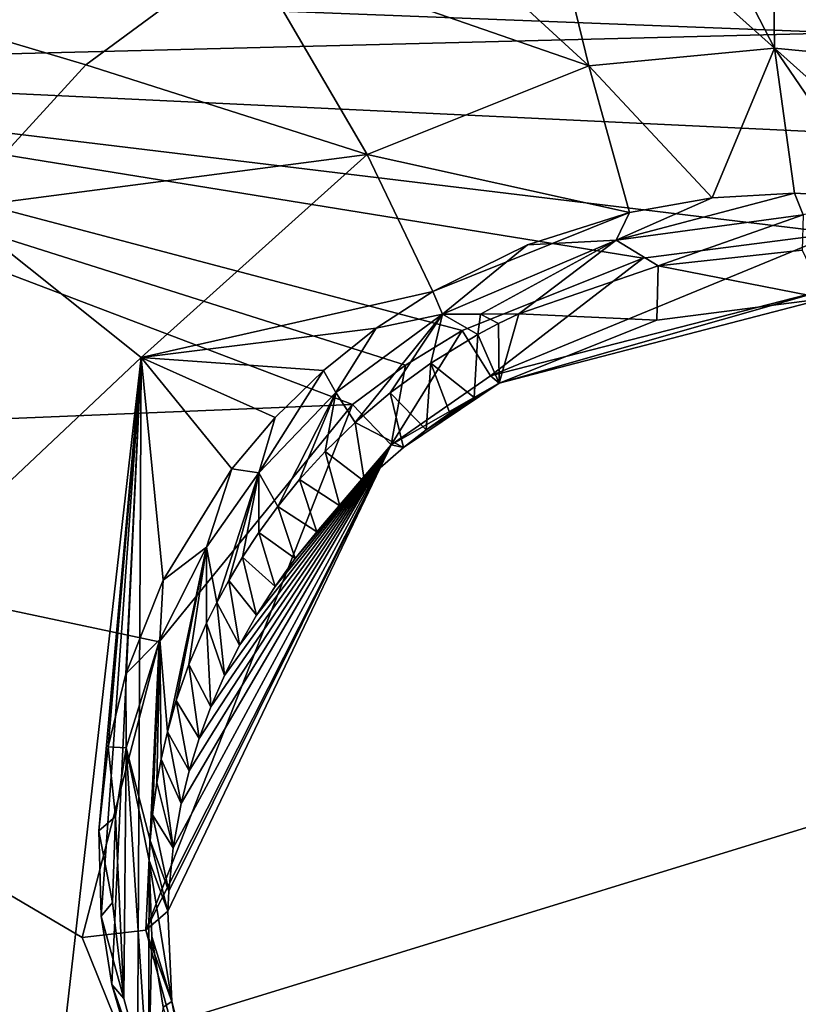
# Model space of a CAD drawing. Header units: millimetres. Extents: x -147 to 294, y -82 to 275.
# Tile 274 of 609: x 233.03 to 235.52, y 180.76 to 183.9. Entities that reach past the tile are written whole.
import ezdxf

# ---------------------------------------------------------------- set-up
doc = ezdxf.new("R2010")
doc.units = ezdxf.units.MM
doc.header["$LTSCALE"] = 67.506716
for name, color, linetype in [('2873', 7, 'CONTINUOUS'), ('2874', 7, 'CONTINUOUS'), ('2875', 7, 'CONTINUOUS'), ('2876', 7, 'CONTINUOUS'), ('2877', 7, 'CONTINUOUS'), ('2878', 7, 'CONTINUOUS'), ('2879', 7, 'CONTINUOUS'), ('2882', 7, 'CONTINUOUS'), ('2883', 7, 'CONTINUOUS'), ('2886', 7, 'CONTINUOUS'), ('2887', 7, 'CONTINUOUS'), ('2896', 7, 'CONTINUOUS'), ('2900', 7, 'CONTINUOUS'), ('2901', 7, 'CONTINUOUS'), ('2902', 7, 'CONTINUOUS'), ('2903', 7, 'CONTINUOUS'), ('2904', 7, 'CONTINUOUS'), ('2905', 7, 'CONTINUOUS'), ('2906', 7, 'CONTINUOUS'), ('2907', 7, 'CONTINUOUS'), ('2989', 7, 'CONTINUOUS'), ('751', 7, 'CONTINUOUS'), ('807', 7, 'CONTINUOUS')]:
    doc.layers.add(name, color=color, linetype=linetype)

msp = doc.modelspace()

# ---------------------------------------------------------------- linework, layer by layer
at = {"layer": '2873', "linetype": 'CONTINUOUS'}
for points in [[(232.2166, 181.686, -20.2841), (232.8229, 183.2956, -19.8559), (233.419, 182.8203, -19.7382), (232.2166, 181.686, -20.2841)], [(233.1429, 180.3889, -20.4845), (232.2166, 181.686, -20.2841), (233.419, 182.8203, -19.7382), (233.1429, 180.3889, -20.4845)], [(233.1429, 180.3889, -20.4845), (233.419, 182.8203, -19.7382), (233.4077, 180.5369, -19.7502), (233.1429, 180.3889, -20.4845)], [(233.2918, 181.0364, -19.5764), (233.419, 182.8203, -19.7382), (233.2846, 181.3092, -19.4862), (233.2918, 181.0364, -19.5764)], [(233.2846, 181.3092, -19.4862), (233.419, 182.8203, -19.7382), (233.3144, 181.5771, -19.4007), (233.2846, 181.3092, -19.4862)], [(233.3253, 180.8185, -19.651), (233.419, 182.8203, -19.7382), (233.2918, 181.0364, -19.5764), (233.3253, 180.8185, -19.651)], [(233.3144, 181.5771, -19.4007), (233.419, 182.8203, -19.7382), (233.3709, 181.8101, -19.3289), (233.3144, 181.5771, -19.4007)], [(233.4077, 180.5369, -19.7502), (233.419, 182.8203, -19.7382), (233.3253, 180.8185, -19.651), (233.4077, 180.5369, -19.7502)], [(233.3709, 181.8101, -19.3289), (233.419, 182.8203, -19.7382), (233.4891, 182.1091, -19.2405), (233.3709, 181.8101, -19.3289)], [(233.4891, 182.1091, -19.2405), (233.419, 182.8203, -19.7382), (233.7087, 182.4648, -19.1422), (233.4891, 182.1091, -19.2405)], [(232.582, 180.0623, -20.8017), (232.2166, 181.686, -20.2841), (233.1429, 180.3889, -20.4845), (232.582, 180.0623, -20.8017)]]:
    msp.add_3dface(points, dxfattribs=at)
at = {"layer": '2874', "linetype": 'CONTINUOUS'}
for points in [[(234.1697, 182.9134, -19.035), (234.3504, 183.0313, -19.0126), (234.3809, 182.9584, -18.7393), (234.1697, 182.9134, -19.035)], [(234.04, 182.7087, -18.7805), (234.1697, 182.9134, -19.035), (234.3809, 182.9584, -18.7393), (234.04, 182.7087, -18.7805)], [(234.0013, 182.7788, -19.0642), (234.1697, 182.9134, -19.035), (234.04, 182.7087, -18.7805), (234.0013, 182.7788, -19.0642)], [(233.8471, 182.6288, -19.1001), (234.0013, 182.7788, -19.0642), (233.7948, 182.452, -18.8336), (233.8471, 182.6288, -19.1001)], [(233.7948, 182.452, -18.8336), (234.0013, 182.7788, -19.0642), (234.04, 182.7087, -18.7805), (233.7948, 182.452, -18.8336)], [(233.7087, 182.4648, -19.1422), (233.8471, 182.6288, -19.1001), (233.7948, 182.452, -18.8336), (233.7087, 182.4648, -19.1422)], [(233.4891, 182.1091, -19.2405), (233.7087, 182.4648, -19.1422), (233.628, 182.2149, -18.8887), (233.4891, 182.1091, -19.2405)], [(233.628, 182.2149, -18.8887), (233.7087, 182.4648, -19.1422), (233.7948, 182.452, -18.8336), (233.628, 182.2149, -18.8887)], [(233.479, 181.9201, -18.9628), (233.4891, 182.1091, -19.2405), (233.628, 182.2149, -18.8887), (233.479, 181.9201, -18.9628)], [(233.3709, 181.8101, -19.3289), (233.4891, 182.1091, -19.2405), (233.479, 181.9201, -18.9628), (233.3709, 181.8101, -19.3289)], [(233.3719, 181.5742, -19.0562), (233.3709, 181.8101, -19.3289), (233.479, 181.9201, -18.9628), (233.3719, 181.5742, -19.0562)], [(233.3144, 181.5771, -19.4007), (233.3709, 181.8101, -19.3289), (233.3719, 181.5742, -19.0562), (233.3144, 181.5771, -19.4007)], [(233.2846, 181.3092, -19.4862), (233.3144, 181.5771, -19.4007), (233.3373, 181.3549, -19.1186), (233.2846, 181.3092, -19.4862)], [(233.3373, 181.3549, -19.1186), (233.3144, 181.5771, -19.4007), (233.3719, 181.5742, -19.0562), (233.3373, 181.3549, -19.1186)], [(233.3282, 181.0807, -19.1997), (233.2846, 181.3092, -19.4862), (233.3373, 181.3549, -19.1186), (233.3282, 181.0807, -19.1997)], [(233.2918, 181.0364, -19.5764), (233.2846, 181.3092, -19.4862), (233.3282, 181.0807, -19.1997), (233.2918, 181.0364, -19.5764)], [(233.3637, 180.7734, -19.2948), (233.2918, 181.0364, -19.5764), (233.3282, 181.0807, -19.1997), (233.3637, 180.7734, -19.2948)], [(233.3253, 180.8185, -19.651), (233.2918, 181.0364, -19.5764), (233.3637, 180.7734, -19.2948), (233.3253, 180.8185, -19.651)], [(233.4077, 180.5369, -19.7502), (233.3253, 180.8185, -19.651), (233.4426, 180.4866, -19.3878), (233.4077, 180.5369, -19.7502)], [(233.4426, 180.4866, -19.3878), (233.3253, 180.8185, -19.651), (233.3637, 180.7734, -19.2948), (233.4426, 180.4866, -19.3878)]]:
    msp.add_3dface(points, dxfattribs=at)
at = {"layer": '2875', "linetype": 'CONTINUOUS'}
for points in [[(233.2425, 183.7548, -19.7571), (233.7533, 184.1312, -19.6929), (234.1403, 183.4678, -19.6138), (233.2425, 183.7548, -19.7571)], [(232.8229, 183.2956, -19.8559), (233.2425, 183.7548, -19.7571), (234.1403, 183.4678, -19.6138), (232.8229, 183.2956, -19.8559)], [(233.419, 182.8203, -19.7382), (232.8229, 183.2956, -19.8559), (234.1403, 183.4678, -19.6138), (233.419, 182.8203, -19.7382)], [(234.3504, 183.0313, -19.0126), (233.419, 182.8203, -19.7382), (234.1403, 183.4678, -19.6138), (234.3504, 183.0313, -19.0126)], [(233.419, 182.8203, -19.7382), (234.3504, 183.0313, -19.0126), (234.1697, 182.9134, -19.035), (233.419, 182.8203, -19.7382)], [(233.419, 182.8203, -19.7382), (234.1697, 182.9134, -19.035), (234.0013, 182.7788, -19.0642), (233.419, 182.8203, -19.7382)], [(233.7087, 182.4648, -19.1422), (233.419, 182.8203, -19.7382), (233.8471, 182.6288, -19.1001), (233.7087, 182.4648, -19.1422)], [(233.419, 182.8203, -19.7382), (234.0013, 182.7788, -19.0642), (233.8471, 182.6288, -19.1001), (233.419, 182.8203, -19.7382)]]:
    msp.add_3dface(points, dxfattribs=at)
at = {"layer": '2876', "linetype": 'CONTINUOUS'}
for points in [[(233.2425, 183.7548, -19.7571), (232.8229, 183.2956, -19.8559), (231.0839, 184.3995, -19.384), (233.2425, 183.7548, -19.7571)], [(233.7533, 184.1312, -19.6929), (233.2425, 183.7548, -19.7571), (231.0839, 184.3995, -19.384), (233.7533, 184.1312, -19.6929)]]:
    msp.add_3dface(points, dxfattribs=at)
at = {"layer": '2877', "linetype": 'CONTINUOUS'}
for points in [[(234.1944, 184.351, -19.6701), (234.6648, 184.5028, -19.6717), (234.8474, 183.7514, -19.5961), (234.1944, 184.351, -19.6701)], [(233.7533, 184.1312, -19.6929), (234.1944, 184.351, -19.6701), (234.8474, 183.7514, -19.5961), (233.7533, 184.1312, -19.6929)], [(234.1403, 183.4678, -19.6138), (233.7533, 184.1312, -19.6929), (234.8474, 183.7514, -19.5961), (234.1403, 183.4678, -19.6138)], [(234.9777, 183.2832, -18.9899), (234.1403, 183.4678, -19.6138), (234.8474, 183.7514, -19.5961), (234.9777, 183.2832, -18.9899)], [(234.3504, 183.0313, -19.0126), (234.1403, 183.4678, -19.6138), (234.9777, 183.2832, -18.9899), (234.3504, 183.0313, -19.0126)], [(234.6524, 183.1793, -18.9923), (234.3504, 183.0313, -19.0126), (234.9777, 183.2832, -18.9899), (234.6524, 183.1793, -18.9923)]]:
    msp.add_3dface(points, dxfattribs=at)
at = {"layer": '2878', "linetype": 'CONTINUOUS'}
for points in [[(235.2414, 183.3296, -19.0012), (235.5042, 183.3452, -19.0234), (234.9353, 183.1947, -18.7243), (235.2414, 183.3296, -19.0012)], [(234.9353, 183.1947, -18.7243), (235.5042, 183.3452, -19.0234), (235.5317, 183.2757, -18.7619), (234.9353, 183.1947, -18.7243)], [(234.9777, 183.2832, -18.9899), (235.2414, 183.3296, -19.0012), (234.9353, 183.1947, -18.7243), (234.9777, 183.2832, -18.9899)], [(234.6524, 183.1793, -18.9923), (234.9777, 183.2832, -18.9899), (234.9353, 183.1947, -18.7243), (234.6524, 183.1793, -18.9923)], [(234.3809, 182.9584, -18.7393), (234.6524, 183.1793, -18.9923), (234.9353, 183.1947, -18.7243), (234.3809, 182.9584, -18.7393)], [(234.3809, 182.9584, -18.7393), (234.3504, 183.0313, -19.0126), (234.6524, 183.1793, -18.9923), (234.3809, 182.9584, -18.7393)]]:
    msp.add_3dface(points, dxfattribs=at)
at = {"layer": '2879', "linetype": 'CONTINUOUS'}
for points in [[(235.0455, 184.5712, -19.6902), (235.4305, 184.5942, -19.7234), (235.4405, 183.8071, -19.6278), (235.0455, 184.5712, -19.6902)], [(234.6648, 184.5028, -19.6717), (235.0455, 184.5712, -19.6902), (235.4405, 183.8071, -19.6278), (234.6648, 184.5028, -19.6717)], [(234.8474, 183.7514, -19.5961), (234.6648, 184.5028, -19.6717), (235.4405, 183.8071, -19.6278), (234.8474, 183.7514, -19.5961)], [(235.2414, 183.3296, -19.0012), (234.8474, 183.7514, -19.5961), (235.4405, 183.8071, -19.6278), (235.2414, 183.3296, -19.0012)], [(235.5042, 183.3452, -19.0234), (235.2414, 183.3296, -19.0012), (235.4405, 183.8071, -19.6278), (235.5042, 183.3452, -19.0234)], [(234.9777, 183.2832, -18.9899), (234.8474, 183.7514, -19.5961), (235.2414, 183.3296, -19.0012), (234.9777, 183.2832, -18.9899)]]:
    msp.add_3dface(points, dxfattribs=at)
at = {"layer": '2882', "linetype": 'CONTINUOUS'}
for points in [[(235.4305, 184.5942, -19.7234), (236.1901, 184.5028, -19.8323), (236.0272, 183.7514, -19.7203), (235.4305, 184.5942, -19.7234)], [(235.4405, 183.8071, -19.6278), (235.4305, 184.5942, -19.7234), (236.0272, 183.7514, -19.7203), (235.4405, 183.8071, -19.6278)], [(235.5042, 183.3452, -19.0234), (235.4405, 183.8071, -19.6278), (235.7657, 183.3295, -19.0565), (235.5042, 183.3452, -19.0234)], [(235.7657, 183.3295, -19.0565), (235.4405, 183.8071, -19.6278), (236.0261, 183.2832, -19.1003), (235.7657, 183.3295, -19.0565)], [(236.0261, 183.2832, -19.1003), (235.4405, 183.8071, -19.6278), (236.0272, 183.7514, -19.7203), (236.0261, 183.2832, -19.1003)]]:
    msp.add_3dface(points, dxfattribs=at)
at = {"layer": '2883', "linetype": 'CONTINUOUS'}
msp.add_3dface([(235.5317, 183.2757, -18.7619), (235.5042, 183.3452, -19.0234), (235.7657, 183.3295, -19.0565), (235.5317, 183.2757, -18.7619)], dxfattribs=at)
at = {"layer": '2886', "linetype": 'CONTINUOUS'}
for points in [[(234.9353, 183.1947, -18.7243), (235.5317, 183.2757, -18.7619), (235.069, 183.1124, -18.7623), (234.9353, 183.1947, -18.7243)], [(235.5317, 183.2757, -18.7619), (235.5282, 183.1629, -18.795), (235.069, 183.1124, -18.7623), (235.5317, 183.2757, -18.7619)], [(234.3809, 182.9584, -18.7393), (234.9353, 183.1947, -18.7243), (234.5019, 182.9584, -18.7511), (234.3809, 182.9584, -18.7393)], [(234.5019, 182.9584, -18.7511), (234.9353, 183.1947, -18.7243), (234.6243, 182.9595, -18.7629), (234.5019, 182.9584, -18.7511)], [(234.6243, 182.9595, -18.7629), (234.9353, 183.1947, -18.7243), (235.069, 183.1124, -18.7623), (234.6243, 182.9595, -18.7629)]]:
    msp.add_3dface(points, dxfattribs=at)
at = {"layer": '2887', "linetype": 'CONTINUOUS'}
for points in [[(234.04, 182.7087, -18.7805), (234.3809, 182.9584, -18.7393), (234.1024, 182.6129, -18.815), (234.04, 182.7087, -18.7805)], [(234.1024, 182.6129, -18.815), (234.3809, 182.9584, -18.7393), (234.2138, 182.7071, -18.7977), (234.1024, 182.6129, -18.815)], [(234.2138, 182.7071, -18.7977), (234.3809, 182.9584, -18.7393), (234.3435, 182.8015, -18.7822), (234.2138, 182.7071, -18.7977)], [(234.3435, 182.8015, -18.7822), (234.3809, 182.9584, -18.7393), (234.494, 182.8937, -18.7695), (234.3435, 182.8015, -18.7822)], [(234.3809, 182.9584, -18.7393), (234.5019, 182.9584, -18.7511), (234.494, 182.8937, -18.7695), (234.3809, 182.9584, -18.7393)], [(234.494, 182.8937, -18.7695), (234.5019, 182.9584, -18.7511), (234.5594, 182.9287, -18.7656), (234.494, 182.8937, -18.7695)], [(234.5019, 182.9584, -18.7511), (234.6243, 182.9595, -18.7629), (234.5594, 182.9287, -18.7656), (234.5019, 182.9584, -18.7511)], [(233.7948, 182.452, -18.8336), (234.04, 182.7087, -18.7805), (233.8549, 182.3441, -18.8714), (233.7948, 182.452, -18.8336)], [(233.8549, 182.3441, -18.8714), (234.04, 182.7087, -18.7805), (233.925, 182.4305, -18.8523), (233.8549, 182.3441, -18.8714)], [(233.925, 182.4305, -18.8523), (234.04, 182.7087, -18.7805), (234.0069, 182.5203, -18.8334), (233.925, 182.4305, -18.8523)], [(234.0069, 182.5203, -18.8334), (234.04, 182.7087, -18.7805), (234.1024, 182.6129, -18.815), (234.0069, 182.5203, -18.8334)], [(233.628, 182.2149, -18.8887), (233.7948, 182.452, -18.8336), (233.6606, 182.0383, -18.9443), (233.628, 182.2149, -18.8887)], [(233.6606, 182.0383, -18.9443), (233.7948, 182.452, -18.8336), (233.6987, 182.1086, -18.9269), (233.6606, 182.0383, -18.9443)], [(233.6987, 182.1086, -18.9269), (233.7948, 182.452, -18.8336), (233.7431, 182.183, -18.9089), (233.6987, 182.1086, -18.9269)], [(233.7431, 182.183, -18.9089), (233.7948, 182.452, -18.8336), (233.7947, 182.2615, -18.8903), (233.7431, 182.183, -18.9089)], [(233.7947, 182.2615, -18.8903), (233.7948, 182.452, -18.8336), (233.8549, 182.3441, -18.8714), (233.7947, 182.2615, -18.8903)], [(233.479, 181.9201, -18.9628), (233.628, 182.2149, -18.8887), (233.503, 181.6248, -19.0531), (233.479, 181.9201, -18.9628)], [(233.503, 181.6248, -19.0531), (233.628, 182.2149, -18.8887), (233.5313, 181.7247, -19.0258), (233.503, 181.6248, -19.0531)], [(233.5313, 181.7247, -19.0258), (233.628, 182.2149, -18.8887), (233.5714, 181.8399, -18.9952), (233.5313, 181.7247, -19.0258)], [(233.5714, 181.8399, -18.9952), (233.628, 182.2149, -18.8887), (233.6279, 181.9721, -18.961), (233.5714, 181.8399, -18.9952)], [(233.6279, 181.9721, -18.961), (233.628, 182.2149, -18.8887), (233.6606, 182.0383, -18.9443), (233.6279, 181.9721, -18.961)], [(233.479, 181.9201, -18.9628), (233.448, 181.2783, -19.1515), (233.3719, 181.5742, -19.0562), (233.479, 181.9201, -18.9628)], [(233.448, 181.2783, -19.1515), (233.479, 181.9201, -18.9628), (233.4551, 181.3598, -19.1278), (233.448, 181.2783, -19.1515)], [(233.4551, 181.3598, -19.1278), (233.479, 181.9201, -18.9628), (233.4692, 181.4632, -19.0982), (233.4551, 181.3598, -19.1278)], [(233.4692, 181.4632, -19.0982), (233.479, 181.9201, -18.9628), (233.4831, 181.5382, -19.0771), (233.4692, 181.4632, -19.0982)], [(233.4831, 181.5382, -19.0771), (233.479, 181.9201, -18.9628), (233.503, 181.6248, -19.0531), (233.4831, 181.5382, -19.0771)], [(233.3637, 180.7734, -19.2948), (233.3373, 181.3549, -19.1186), (233.3719, 181.5742, -19.0562), (233.3637, 180.7734, -19.2948)], [(233.4426, 180.4866, -19.3878), (233.3637, 180.7734, -19.2948), (233.3719, 181.5742, -19.0562), (233.4426, 180.4866, -19.3878)], [(233.4426, 180.4866, -19.3878), (233.3719, 181.5742, -19.0562), (233.4449, 181.2142, -19.1704), (233.4426, 180.4866, -19.3878)], [(233.4449, 181.2142, -19.1704), (233.3719, 181.5742, -19.0562), (233.448, 181.2783, -19.1515), (233.4449, 181.2142, -19.1704)], [(233.3637, 180.7734, -19.2948), (233.3282, 181.0807, -19.1997), (233.3373, 181.3549, -19.1186), (233.3637, 180.7734, -19.2948)], [(233.4532, 180.9713, -19.2437), (233.4426, 180.4866, -19.3878), (233.4449, 181.2142, -19.1704), (233.4532, 180.9713, -19.2437)], [(233.4895, 180.7459, -19.3144), (233.4426, 180.4866, -19.3878), (233.4532, 180.9713, -19.2437), (233.4895, 180.7459, -19.3144)]]:
    msp.add_3dface(points, dxfattribs=at)
at = {"layer": '2896', "linetype": 'CONTINUOUS'}
for points in [[(235.6676, 184.1428, -17.4713), (231.1853, 184.0298, -17.0958), (235.6588, 183.857, -17.5548), (235.6676, 184.1428, -17.4713)], [(235.6588, 183.857, -17.5548), (231.1853, 184.0298, -17.0958), (231.2637, 183.7462, -17.1861), (235.6588, 183.857, -17.5548)]]:
    msp.add_3dface(points, dxfattribs=at)
at = {"layer": '2900', "linetype": 'CONTINUOUS'}
for points in [[(235.6489, 183.5368, -17.6486), (235.6588, 183.857, -17.5548), (231.2637, 183.7462, -17.1861), (235.6489, 183.5368, -17.6486)], [(234.0932, 182.6699, -17.7496), (231.2637, 183.7462, -17.1861), (230.5854, 182.5269, -17.499), (234.0932, 182.6699, -17.7496)], [(235.6391, 183.217, -17.7423), (235.6489, 183.5368, -17.6486), (231.2637, 183.7462, -17.1861), (235.6391, 183.217, -17.7423)], [(235.6391, 183.217, -17.7423), (231.2637, 183.7462, -17.1861), (235.0208, 183.1375, -17.702), (235.6391, 183.217, -17.7423)], [(234.4438, 182.9066, -17.7131), (231.2637, 183.7462, -17.1861), (234.2628, 182.7954, -17.7286), (234.4438, 182.9066, -17.7131)], [(231.2637, 183.7462, -17.1861), (234.4438, 182.9066, -17.7131), (235.0208, 183.1375, -17.702), (231.2637, 183.7462, -17.1861)], [(234.2628, 182.7954, -17.7286), (231.2637, 183.7462, -17.1861), (234.0932, 182.6699, -17.7496), (234.2628, 182.7954, -17.7286)]]:
    msp.add_3dface(points, dxfattribs=at)
at = {"layer": '2901', "linetype": 'CONTINUOUS'}
for points in [[(234.4438, 182.9066, -17.7131), (234.2628, 182.7954, -17.7286), (234.2174, 182.5418, -17.889), (234.4438, 182.9066, -17.7131)], [(234.5336, 182.7614, -17.8472), (234.4438, 182.9066, -17.7131), (234.2174, 182.5418, -17.889), (234.5336, 182.7614, -17.8472)], [(234.2628, 182.7954, -17.7286), (234.0932, 182.6699, -17.7496), (234.2174, 182.5418, -17.889), (234.2628, 182.7954, -17.7286)], [(234.5613, 182.7386, -18.0695), (234.5336, 182.7614, -17.8472), (234.2174, 182.5418, -17.889), (234.5613, 182.7386, -18.0695)], [(234.2559, 182.5328, -18.1034), (234.5613, 182.7386, -18.0695), (234.2174, 182.5418, -17.889), (234.2559, 182.5328, -18.1034)], [(234.3287, 182.589, -18.093), (234.5613, 182.7386, -18.0695), (234.2559, 182.5328, -18.1034), (234.3287, 182.589, -18.093)], [(234.404, 182.6422, -18.0839), (234.5613, 182.7386, -18.0695), (234.3287, 182.589, -18.093), (234.404, 182.6422, -18.0839)], [(234.4816, 182.6921, -18.0761), (234.5613, 182.7386, -18.0695), (234.404, 182.6422, -18.0839), (234.4816, 182.6921, -18.0761)]]:
    msp.add_3dface(points, dxfattribs=at)
at = {"layer": '2902', "linetype": 'CONTINUOUS'}
for points in [[(235.6245, 183.0416, -17.8801), (235.6391, 183.217, -17.7423), (234.5336, 182.7614, -17.8472), (235.6245, 183.0416, -17.8801)], [(235.6391, 183.217, -17.7423), (235.0208, 183.1375, -17.702), (234.5336, 182.7614, -17.8472), (235.6391, 183.217, -17.7423)], [(235.0208, 183.1375, -17.702), (234.4438, 182.9066, -17.7131), (234.5336, 182.7614, -17.8472), (235.0208, 183.1375, -17.702)], [(235.6245, 183.0416, -17.8801), (234.5336, 182.7614, -17.8472), (234.5613, 182.7386, -18.0695), (235.6245, 183.0416, -17.8801)], [(235.6022, 183.0087, -18.092), (235.6245, 183.0416, -17.8801), (234.5613, 182.7386, -18.0695), (235.6022, 183.0087, -18.092)], [(235.6022, 183.0087, -18.092), (234.5613, 182.7386, -18.0695), (235.0653, 182.9396, -18.0578), (235.6022, 183.0087, -18.092)]]:
    msp.add_3dface(points, dxfattribs=at)
at = {"layer": '2903', "linetype": 'CONTINUOUS'}
for points in [[(235.069, 183.1124, -18.7623), (235.5282, 183.1629, -18.795), (235.6022, 183.0087, -18.092), (235.069, 183.1124, -18.7623)], [(234.6243, 182.9595, -18.7629), (235.069, 183.1124, -18.7623), (235.0653, 182.9396, -18.0578), (234.6243, 182.9595, -18.7629)], [(235.069, 183.1124, -18.7623), (235.6022, 183.0087, -18.092), (235.0653, 182.9396, -18.0578), (235.069, 183.1124, -18.7623)], [(234.5594, 182.9287, -18.7656), (234.6243, 182.9595, -18.7629), (234.5613, 182.7386, -18.0695), (234.5594, 182.9287, -18.7656)], [(234.5613, 182.7386, -18.0695), (234.6243, 182.9595, -18.7629), (235.0653, 182.9396, -18.0578), (234.5613, 182.7386, -18.0695)], [(234.494, 182.8937, -18.7695), (234.5594, 182.9287, -18.7656), (234.5613, 182.7386, -18.0695), (234.494, 182.8937, -18.7695)]]:
    msp.add_3dface(points, dxfattribs=at)
at = {"layer": '2904', "linetype": 'CONTINUOUS'}
for points in [[(234.3435, 182.8015, -18.7822), (234.494, 182.8937, -18.7695), (234.4816, 182.6921, -18.0761), (234.3435, 182.8015, -18.7822)], [(234.494, 182.8937, -18.7695), (234.5613, 182.7386, -18.0695), (234.4816, 182.6921, -18.0761), (234.494, 182.8937, -18.7695)], [(234.2138, 182.7071, -18.7977), (234.3435, 182.8015, -18.7822), (234.3287, 182.589, -18.093), (234.2138, 182.7071, -18.7977)], [(234.3435, 182.8015, -18.7822), (234.404, 182.6422, -18.0839), (234.3287, 182.589, -18.093), (234.3435, 182.8015, -18.7822)], [(234.3435, 182.8015, -18.7822), (234.4816, 182.6921, -18.0761), (234.404, 182.6422, -18.0839), (234.3435, 182.8015, -18.7822)], [(234.1024, 182.6129, -18.815), (234.2138, 182.7071, -18.7977), (234.2559, 182.5328, -18.1034), (234.1024, 182.6129, -18.815)], [(234.2138, 182.7071, -18.7977), (234.3287, 182.589, -18.093), (234.2559, 182.5328, -18.1034), (234.2138, 182.7071, -18.7977)], [(234.0069, 182.5203, -18.8334), (234.1024, 182.6129, -18.815), (234.1318, 182.4241, -18.1251), (234.0069, 182.5203, -18.8334)], [(234.1024, 182.6129, -18.815), (234.2559, 182.5328, -18.1034), (234.1318, 182.4241, -18.1251), (234.1024, 182.6129, -18.815)], [(233.925, 182.4305, -18.8523), (234.0069, 182.5203, -18.8334), (234.0537, 182.3461, -18.1418), (233.925, 182.4305, -18.8523)], [(234.0537, 182.3461, -18.1418), (234.0069, 182.5203, -18.8334), (234.1318, 182.4241, -18.1251), (234.0537, 182.3461, -18.1418)], [(233.8549, 182.3441, -18.8714), (233.925, 182.4305, -18.8523), (233.9801, 182.2641, -18.1601), (233.8549, 182.3441, -18.8714)], [(233.9801, 182.2641, -18.1601), (233.925, 182.4305, -18.8523), (234.0537, 182.3461, -18.1418), (233.9801, 182.2641, -18.1601)], [(233.7947, 182.2615, -18.8903), (233.8549, 182.3441, -18.8714), (233.9112, 182.1785, -18.1801), (233.7947, 182.2615, -18.8903)], [(233.9112, 182.1785, -18.1801), (233.8549, 182.3441, -18.8714), (233.9801, 182.2641, -18.1601), (233.9112, 182.1785, -18.1801)], [(233.7431, 182.183, -18.9089), (233.7947, 182.2615, -18.8903), (233.847, 182.0894, -18.2016), (233.7431, 182.183, -18.9089)], [(233.847, 182.0894, -18.2016), (233.7947, 182.2615, -18.8903), (233.9112, 182.1785, -18.1801), (233.847, 182.0894, -18.2016)], [(233.6987, 182.1086, -18.9269), (233.7431, 182.183, -18.9089), (233.7877, 181.9971, -18.2245), (233.6987, 182.1086, -18.9269)], [(233.7877, 181.9971, -18.2245), (233.7431, 182.183, -18.9089), (233.847, 182.0894, -18.2016), (233.7877, 181.9971, -18.2245)], [(233.6606, 182.0383, -18.9443), (233.6987, 182.1086, -18.9269), (233.7336, 181.9022, -18.2488), (233.6606, 182.0383, -18.9443)], [(233.7336, 181.9022, -18.2488), (233.6987, 182.1086, -18.9269), (233.7877, 181.9971, -18.2245), (233.7336, 181.9022, -18.2488)], [(233.6279, 181.9721, -18.961), (233.6606, 182.0383, -18.9443), (233.6848, 181.8048, -18.2744), (233.6279, 181.9721, -18.961)], [(233.6848, 181.8048, -18.2744), (233.6606, 182.0383, -18.9443), (233.7336, 181.9022, -18.2488), (233.6848, 181.8048, -18.2744)], [(233.5714, 181.8399, -18.9952), (233.6279, 181.9721, -18.961), (233.6416, 181.7053, -18.3011), (233.5714, 181.8399, -18.9952)], [(233.6416, 181.7053, -18.3011), (233.6279, 181.9721, -18.961), (233.6848, 181.8048, -18.2744), (233.6416, 181.7053, -18.3011)], [(233.5313, 181.7247, -19.0258), (233.5714, 181.8399, -18.9952), (233.6041, 181.6038, -18.329), (233.5313, 181.7247, -19.0258)], [(233.6041, 181.6038, -18.329), (233.5714, 181.8399, -18.9952), (233.6416, 181.7053, -18.3011), (233.6041, 181.6038, -18.329)], [(233.503, 181.6248, -19.0531), (233.5313, 181.7247, -19.0258), (233.5725, 181.5006, -18.3579), (233.503, 181.6248, -19.0531)], [(233.5725, 181.5006, -18.3579), (233.5313, 181.7247, -19.0258), (233.6041, 181.6038, -18.329), (233.5725, 181.5006, -18.3579)], [(233.4831, 181.5382, -19.0771), (233.503, 181.6248, -19.0531), (233.5467, 181.396, -18.3879), (233.4831, 181.5382, -19.0771)], [(233.5467, 181.396, -18.3879), (233.503, 181.6248, -19.0531), (233.5725, 181.5006, -18.3579), (233.5467, 181.396, -18.3879)], [(233.4692, 181.4632, -19.0982), (233.4831, 181.5382, -19.0771), (233.5216, 181.2549, -18.4291), (233.4692, 181.4632, -19.0982)], [(233.5216, 181.2549, -18.4291), (233.4831, 181.5382, -19.0771), (233.5467, 181.396, -18.3879), (233.5216, 181.2549, -18.4291)], [(233.4551, 181.3598, -19.1278), (233.4692, 181.4632, -19.0982), (233.5216, 181.2549, -18.4291), (233.4551, 181.3598, -19.1278)], [(233.448, 181.2783, -19.1515), (233.4551, 181.3598, -19.1278), (233.5074, 181.1164, -18.4705), (233.448, 181.2783, -19.1515)], [(233.5074, 181.1164, -18.4705), (233.4551, 181.3598, -19.1278), (233.5216, 181.2549, -18.4291), (233.5074, 181.1164, -18.4705)], [(233.4449, 181.2142, -19.1704), (233.448, 181.2783, -19.1515), (233.5043, 181.0527, -18.4898), (233.4449, 181.2142, -19.1704)], [(233.5043, 181.0527, -18.4898), (233.448, 181.2783, -19.1515), (233.5074, 181.1164, -18.4705), (233.5043, 181.0527, -18.4898)]]:
    msp.add_3dface(points, dxfattribs=at)
at = {"layer": '2905', "linetype": 'CONTINUOUS'}
for points in [[(233.4532, 180.9713, -19.2437), (233.4449, 181.2142, -19.1704), (233.5173, 180.7646, -18.5797), (233.4532, 180.9713, -19.2437)], [(233.4449, 181.2142, -19.1704), (233.5043, 181.0527, -18.4898), (233.5173, 180.7646, -18.5797), (233.4449, 181.2142, -19.1704)], [(233.4895, 180.7459, -19.3144), (233.4532, 180.9713, -19.2437), (233.5173, 180.7646, -18.5797), (233.4895, 180.7459, -19.3144)], [(233.5663, 180.5111, -18.6621), (233.4895, 180.7459, -19.3144), (233.5173, 180.7646, -18.5797), (233.5663, 180.5111, -18.6621)]]:
    msp.add_3dface(points, dxfattribs=at)
at = {"layer": '2906', "linetype": 'CONTINUOUS'}
for points in [[(233.5173, 180.7646, -18.5797), (233.5043, 181.0527, -18.4898), (233.4337, 180.9924, -18.2788), (233.5173, 180.7646, -18.5797)], [(233.2308, 180.9688, -18.1769), (233.8763, 179.3665, -18.7152), (233.4337, 180.9924, -18.2788), (233.2308, 180.9688, -18.1769)], [(233.8763, 179.3665, -18.7152), (233.5173, 180.7646, -18.5797), (233.4337, 180.9924, -18.2788), (233.8763, 179.3665, -18.7152)], [(233.5663, 180.5111, -18.6621), (233.5173, 180.7646, -18.5797), (233.8763, 179.3665, -18.7152), (233.5663, 180.5111, -18.6621)]]:
    msp.add_3dface(points, dxfattribs=at)
at = {"layer": '2907', "linetype": 'CONTINUOUS'}
for points in [[(234.0932, 182.6699, -17.7496), (230.5854, 182.5269, -17.499), (233.4765, 181.9121, -17.9176), (234.0932, 182.6699, -17.7496)], [(230.4178, 176.6061, -19.2814), (235.4398, 176.826, -19.6344), (230.5854, 182.5269, -17.499), (230.4178, 176.6061, -19.2814)], [(230.5854, 182.5269, -17.499), (235.4398, 176.826, -19.6344), (233.8763, 179.3665, -18.7152), (230.5854, 182.5269, -17.499)], [(230.5854, 182.5269, -17.499), (233.8763, 179.3665, -18.7152), (233.2308, 180.9688, -18.1769), (230.5854, 182.5269, -17.499)], [(230.5854, 182.5269, -17.499), (233.2308, 180.9688, -18.1769), (233.4765, 181.9121, -17.9176), (230.5854, 182.5269, -17.499)]]:
    msp.add_3dface(points, dxfattribs=at)
at = {"layer": '2989', "linetype": 'CONTINUOUS'}
for points in [[(234.2174, 182.5418, -17.889), (234.0932, 182.6699, -17.7496), (233.4337, 180.9924, -18.2788), (234.2174, 182.5418, -17.889)], [(233.4337, 180.9924, -18.2788), (234.0932, 182.6699, -17.7496), (233.4765, 181.9121, -17.9176), (233.4337, 180.9924, -18.2788)], [(233.5043, 181.0527, -18.4898), (234.2174, 182.5418, -17.889), (233.4337, 180.9924, -18.2788), (233.5043, 181.0527, -18.4898)], [(234.2174, 182.5418, -17.889), (233.5043, 181.0527, -18.4898), (233.5074, 181.1164, -18.4705), (234.2174, 182.5418, -17.889)], [(234.2174, 182.5418, -17.889), (233.5074, 181.1164, -18.4705), (233.5216, 181.2549, -18.4291), (234.2174, 182.5418, -17.889)], [(234.2174, 182.5418, -17.889), (233.5216, 181.2549, -18.4291), (233.5467, 181.396, -18.3879), (234.2174, 182.5418, -17.889)], [(234.2174, 182.5418, -17.889), (233.5467, 181.396, -18.3879), (233.5725, 181.5006, -18.3579), (234.2174, 182.5418, -17.889)], [(234.2174, 182.5418, -17.889), (233.5725, 181.5006, -18.3579), (233.6041, 181.6038, -18.329), (234.2174, 182.5418, -17.889)], [(234.2174, 182.5418, -17.889), (233.6041, 181.6038, -18.329), (233.6416, 181.7053, -18.3011), (234.2174, 182.5418, -17.889)], [(234.2174, 182.5418, -17.889), (233.6416, 181.7053, -18.3011), (233.6848, 181.8048, -18.2744), (234.2174, 182.5418, -17.889)], [(234.2174, 182.5418, -17.889), (233.6848, 181.8048, -18.2744), (233.7336, 181.9022, -18.2488), (234.2174, 182.5418, -17.889)], [(234.2174, 182.5418, -17.889), (233.7336, 181.9022, -18.2488), (233.7877, 181.9971, -18.2245), (234.2174, 182.5418, -17.889)], [(234.2174, 182.5418, -17.889), (233.7877, 181.9971, -18.2245), (233.847, 182.0894, -18.2016), (234.2174, 182.5418, -17.889)], [(234.2174, 182.5418, -17.889), (233.847, 182.0894, -18.2016), (233.9112, 182.1785, -18.1801), (234.2174, 182.5418, -17.889)], [(234.2174, 182.5418, -17.889), (233.9112, 182.1785, -18.1801), (233.9801, 182.2641, -18.1601), (234.2174, 182.5418, -17.889)], [(234.2174, 182.5418, -17.889), (233.9801, 182.2641, -18.1601), (234.0537, 182.3461, -18.1418), (234.2174, 182.5418, -17.889)], [(234.2174, 182.5418, -17.889), (234.0537, 182.3461, -18.1418), (234.1318, 182.4241, -18.1251), (234.2174, 182.5418, -17.889)], [(234.2559, 182.5328, -18.1034), (234.2174, 182.5418, -17.889), (234.1318, 182.4241, -18.1251), (234.2559, 182.5328, -18.1034)], [(233.2308, 180.9688, -18.1769), (233.4337, 180.9924, -18.2788), (233.4765, 181.9121, -17.9176), (233.2308, 180.9688, -18.1769)]]:
    msp.add_3dface(points, dxfattribs=at)
at = {"layer": '751', "linetype": 'CONTINUOUS'}
for points in [[(232.317, 180.3264, -49.292), (232.5161, 191.0117, -47.4006), (256.1637, 187.6719, -49.125), (232.317, 180.3264, -49.292)], [(232.1514, 169.8574, -50.8643), (232.317, 180.3264, -49.292), (256.1637, 187.6719, -49.125), (232.1514, 169.8574, -50.8643)], [(249.1904, 168.567, -51.6094), (232.1514, 169.8574, -50.8643), (256.1637, 187.6719, -49.125), (249.1904, 168.567, -51.6094)]]:
    msp.add_3dface(points, dxfattribs=at)
at = {"layer": '807', "linetype": 'CONTINUOUS'}
for points in [[(232.7219, 190.6383, -45.4466), (232.5324, 180.5112, -47.2455), (251.8813, 178.2578, -48.5114), (232.7219, 190.6383, -45.4466)], [(232.7219, 190.6383, -45.4466), (251.8813, 178.2578, -48.5114), (245.505, 189.6732, -46.5619), (232.7219, 190.6383, -45.4466)]]:
    msp.add_3dface(points, dxfattribs=at)

doc.saveas('drawing.dxf')
